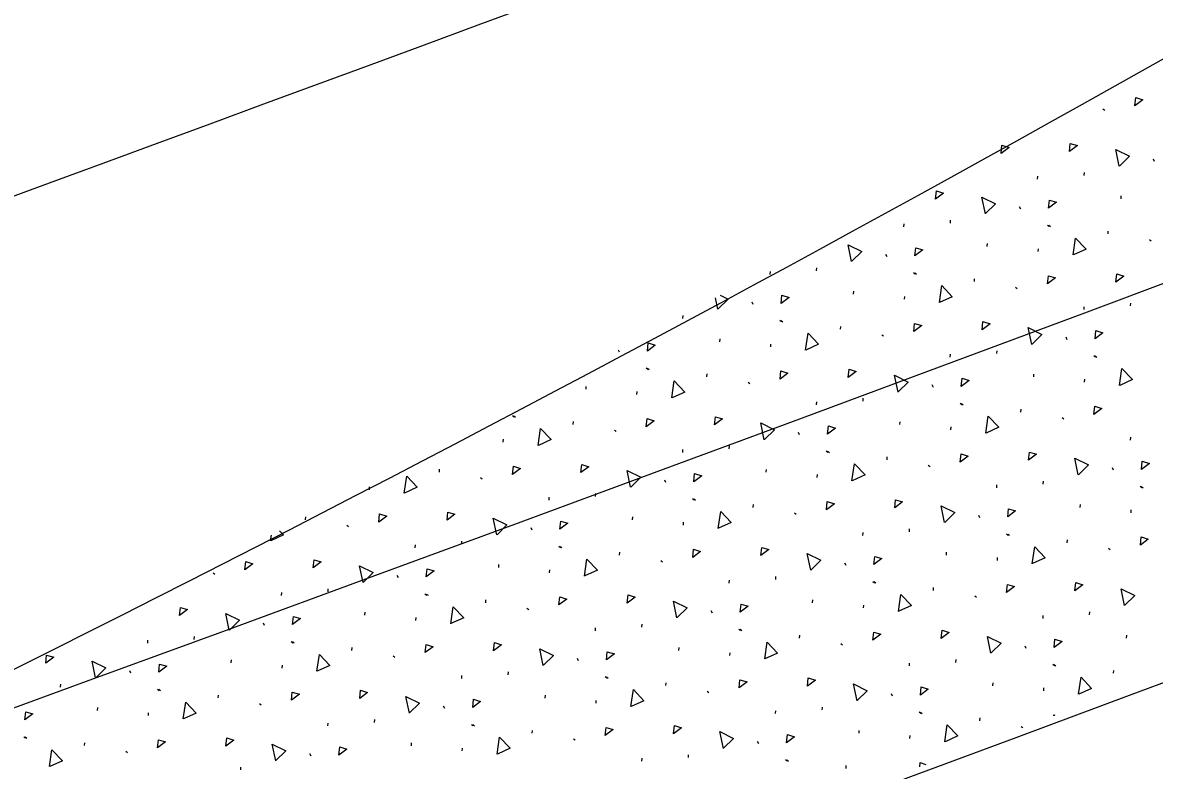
# Model space of a CAD drawing. Extents: x 2338610 to 2351914, y 366540 to 376484.
# Drawn here: x 2348520.35 to 2348541.54, y 367647.8 to 367661.79 of the extents above; entities that cross this region are included whole.
import ezdxf

# ---------------------------------------------------------------- set-up
doc = ezdxf.new("R2010")
doc.units = 0
for name, color, linetype in [('RD_HC_Cl', 7, 'Continuous'), ('RD_PD_ConcMed', 7, 'Continuous'), ('RD_PD_Final_LnLine', 7, 'Continuous')]:
    doc.layers.add(name, color=color, linetype=linetype)

msp = doc.modelspace()

# ---------------------------------------------------------------- linework, layer by layer
at = {"layer": 'RD_HC_Cl'}
msp.add_arc((2347533.93, 370355.677), 2880.79, 281.440729, 295.940729, dxfattribs=at)
at = {"layer": 'RD_PD_ConcMed'}
for p, q in [((2348540.577, 367660.176), (2348540.609, 367660.152)), ((2348541.514, 367659.242), (2348541.536, 367659.197)), ((2348539.353, 367658.863), (2348539.358, 367658.917)), ((2348540.224, 367658.931), (2348540.229, 367658.986)), ((2348540.916, 367658.494), (2348540.92, 367658.549)), ((2348539.01, 367658.351), (2348539.032, 367658.306)), ((2348536.849, 367657.972), (2348536.853, 367658.026)), ((2348537.72, 367658.04), (2348537.724, 367658.095)), ((2348539.536, 367658.003), (2348539.568, 367657.979)), ((2348539.561, 367657.998), (2348539.593, 367657.974)), ((2348540.673, 367657.836), (2348540.677, 367657.89)), ((2348541.446, 367657.733), (2348541.478, 367657.71)), ((2348538.411, 367657.603), (2348538.416, 367657.657)), ((2348539.365, 367657.505), (2348539.369, 367657.56)), ((2348536.505, 367657.46), (2348536.527, 367657.415)), ((2348534.344, 367657.08), (2348534.348, 367657.135)), ((2348535.215, 367657.149), (2348535.219, 367657.203)), ((2348537.031, 367657.112), (2348537.063, 367657.088)), ((2348537.056, 367657.107), (2348537.088, 367657.083)), ((2348538.169, 367656.944), (2348538.173, 367656.999)), ((2348535.907, 367656.711), (2348535.911, 367656.766)), ((2348536.86, 367656.614), (2348536.864, 367656.669)), ((2348538.941, 367656.842), (2348538.973, 367656.818)), ((2348533.366, 367656.43), (2348533.321, 367656.644)), ((2348534, 367656.568), (2348534.022, 367656.523)), ((2348540.223, 367656.42), (2348540.227, 367656.475)), ((2348541.094, 367656.489), (2348541.098, 367656.543)), ((2348532.71, 367656.257), (2348532.714, 367656.312)), ((2348534.526, 367656.22), (2348534.558, 367656.196)), ((2348534.551, 367656.216), (2348534.583, 367656.192)), ((2348535.664, 367656.053), (2348535.668, 367656.107)), ((2348533.402, 367655.82), (2348533.406, 367655.875)), ((2348536.437, 367655.951), (2348536.469, 367655.927)), ((2348539.879, 367655.909), (2348539.901, 367655.863)), ((2348531.499, 367655.67), (2348531.517, 367655.632)), ((2348534.356, 367655.723), (2348534.36, 367655.777)), ((2348538.589, 367655.597), (2348538.593, 367655.652)), ((2348537.718, 367655.529), (2348537.722, 367655.584)), ((2348540.405, 367655.56), (2348540.437, 367655.536)), ((2348540.43, 367655.556), (2348540.462, 367655.532)), ((2348532.021, 367655.329), (2348532.053, 367655.305)), ((2348532.047, 367655.324), (2348532.079, 367655.301)), ((2348533.159, 367655.162), (2348533.163, 367655.216)), ((2348539.281, 367655.16), (2348539.285, 367655.215)), ((2348530.897, 367654.929), (2348530.901, 367654.983)), ((2348533.932, 367655.06), (2348533.964, 367655.036)), ((2348537.374, 367655.017), (2348537.396, 367654.972)), ((2348540.234, 367655.063), (2348540.238, 367655.117)), ((2348531.851, 367654.832), (2348531.855, 367654.886)), ((2348536.084, 367654.706), (2348536.088, 367654.761)), ((2348535.213, 367654.638), (2348535.217, 367654.692)), ((2348537.9, 367654.669), (2348537.932, 367654.645)), ((2348537.925, 367654.665), (2348537.957, 367654.641)), ((2348539.038, 367654.502), (2348539.042, 367654.556)), ((2348529.517, 367654.438), (2348529.549, 367654.414)), ((2348529.542, 367654.433), (2348529.574, 367654.409)), ((2348539.81, 367654.4), (2348539.843, 367654.376)), ((2348530.654, 367654.27), (2348530.659, 367654.325)), ((2348531.427, 367654.168), (2348531.459, 367654.144)), ((2348534.869, 367654.126), (2348534.891, 367654.081)), ((2348536.776, 367654.269), (2348536.78, 367654.323)), ((2348537.729, 367654.172), (2348537.734, 367654.226)), ((2348529.346, 367653.94), (2348529.35, 367653.995)), ((2348541.092, 367653.978), (2348541.096, 367654.032)), ((2348532.708, 367653.746), (2348532.712, 367653.801)), ((2348533.579, 367653.815), (2348533.584, 367653.869)), ((2348535.395, 367653.778), (2348535.427, 367653.754)), ((2348535.42, 367653.773), (2348535.453, 367653.749)), ((2348536.533, 367653.61), (2348536.537, 367653.665)), ((2348537.306, 367653.508), (2348537.338, 367653.484)), ((2348528.15, 367653.379), (2348528.154, 367653.433)), ((2348528.922, 367653.277), (2348528.954, 367653.253)), ((2348534.271, 367653.378), (2348534.275, 367653.432)), ((2348535.225, 367653.28), (2348535.229, 367653.335)), ((2348540.748, 367653.466), (2348540.77, 367653.421)), ((2348526.841, 367653.049), (2348526.845, 367653.103)), ((2348532.365, 367653.235), (2348532.387, 367653.189)), ((2348538.587, 367653.086), (2348538.591, 367653.141)), ((2348539.458, 367653.155), (2348539.462, 367653.209)), ((2348541.274, 367653.118), (2348541.306, 367653.094)), ((2348541.299, 367653.113), (2348541.331, 367653.089)), ((2348530.204, 367652.855), (2348530.208, 367652.91)), ((2348531.075, 367652.924), (2348531.079, 367652.978)), ((2348532.891, 367652.886), (2348532.923, 367652.862)), ((2348532.916, 367652.882), (2348532.948, 367652.858)), ((2348534.028, 367652.719), (2348534.032, 367652.774)), ((2348540.15, 367652.718), (2348540.154, 367652.772)), ((2348541.103, 367652.62), (2348541.108, 367652.675)), ((2348525.645, 367652.488), (2348525.649, 367652.542)), ((2348531.766, 367652.486), (2348531.771, 367652.541)), ((2348532.72, 367652.389), (2348532.724, 367652.443)), ((2348534.801, 367652.617), (2348534.833, 367652.593)), ((2348538.243, 367652.575), (2348538.265, 367652.529)), ((2348526.418, 367652.386), (2348526.45, 367652.362)), ((2348529.86, 367652.343), (2348529.882, 367652.298)), ((2348536.082, 367652.195), (2348536.086, 367652.25)), ((2348536.953, 367652.264), (2348536.957, 367652.318)), ((2348538.769, 367652.226), (2348538.801, 367652.203)), ((2348538.794, 367652.222), (2348538.826, 367652.198)), ((2348524.989, 367652.095), (2348525.004, 367652.2)), ((2348527.699, 367651.964), (2348527.703, 367652.018)), ((2348528.57, 367652.032), (2348528.574, 367652.087)), ((2348539.907, 367652.059), (2348539.911, 367652.114)), ((2348530.386, 367651.995), (2348530.418, 367651.971)), ((2348530.411, 367651.991), (2348530.443, 367651.967)), ((2348531.524, 367651.828), (2348531.528, 367651.882)), ((2348537.645, 367651.826), (2348537.649, 367651.881)), ((2348540.68, 367651.957), (2348540.712, 367651.933)), ((2348529.262, 367651.595), (2348529.266, 367651.65)), ((2348532.296, 367651.726), (2348532.328, 367651.702)), ((2348535.738, 367651.683), (2348535.76, 367651.638)), ((2348538.599, 367651.729), (2348538.603, 367651.784)), ((2348523.913, 367651.494), (2348523.945, 367651.47)), ((2348527.355, 367651.452), (2348527.377, 367651.407)), ((2348530.215, 367651.498), (2348530.219, 367651.552)), ((2348534.449, 367651.372), (2348534.453, 367651.427)), ((2348526.065, 367651.141), (2348526.069, 367651.195)), ((2348533.578, 367651.304), (2348533.582, 367651.358)), ((2348536.265, 367651.335), (2348536.297, 367651.311)), ((2348536.29, 367651.331), (2348536.322, 367651.307)), ((2348537.402, 367651.168), (2348537.406, 367651.222)), ((2348525.194, 367651.072), (2348525.198, 367651.127)), ((2348527.881, 367651.104), (2348527.913, 367651.08)), ((2348527.906, 367651.099), (2348527.938, 367651.075)), ((2348529.019, 367650.936), (2348529.023, 367650.991)), ((2348535.14, 367650.935), (2348535.144, 367650.99)), ((2348538.175, 367651.066), (2348538.207, 367651.042)), ((2348526.757, 367650.704), (2348526.761, 367650.758)), ((2348529.791, 367650.834), (2348529.824, 367650.81)), ((2348533.234, 367650.792), (2348533.256, 367650.747)), ((2348536.094, 367650.838), (2348536.098, 367650.892)), ((2348540.327, 367650.712), (2348540.331, 367650.767)), ((2348524.85, 367650.561), (2348524.872, 367650.515)), ((2348527.711, 367650.606), (2348527.715, 367650.661)), ((2348531.944, 367650.481), (2348531.948, 367650.535)), ((2348539.456, 367650.644), (2348539.46, 367650.698)), ((2348531.073, 367650.413), (2348531.077, 367650.467)), ((2348533.76, 367650.444), (2348533.792, 367650.42)), ((2348533.785, 367650.439), (2348533.817, 367650.415)), ((2348534.897, 367650.276), (2348534.902, 367650.331)), ((2348541.019, 367650.275), (2348541.023, 367650.33)), ((2348522.689, 367650.181), (2348522.694, 367650.236)), ((2348523.56, 367650.25), (2348523.565, 367650.304)), ((2348525.376, 367650.212), (2348525.408, 367650.189)), ((2348525.402, 367650.208), (2348525.434, 367650.184)), ((2348526.514, 367650.045), (2348526.518, 367650.1)), ((2348532.636, 367650.044), (2348532.64, 367650.098)), ((2348535.67, 367650.174), (2348535.702, 367650.15)), ((2348539.112, 367650.132), (2348539.134, 367650.087)), ((2348527.287, 367649.943), (2348527.319, 367649.919)), ((2348530.729, 367649.901), (2348530.751, 367649.856)), ((2348533.589, 367649.946), (2348533.593, 367650.001)), ((2348524.252, 367649.812), (2348524.256, 367649.867)), ((2348525.206, 367649.715), (2348525.21, 367649.77)), ((2348536.951, 367649.753), (2348536.956, 367649.807)), ((2348537.822, 367649.821), (2348537.827, 367649.876)), ((2348539.638, 367649.784), (2348539.671, 367649.76)), ((2348539.664, 367649.779), (2348539.696, 367649.755)), ((2348540.776, 367649.617), (2348540.78, 367649.671)), ((2348522.346, 367649.669), (2348522.368, 367649.624)), ((2348528.568, 367649.521), (2348528.572, 367649.576)), ((2348529.439, 367649.59), (2348529.443, 367649.644)), ((2348531.255, 367649.553), (2348531.287, 367649.529)), ((2348531.28, 367649.548), (2348531.312, 367649.524)), ((2348521.056, 367649.358), (2348521.06, 367649.413)), ((2348522.872, 367649.321), (2348522.904, 367649.297)), ((2348522.897, 367649.317), (2348522.929, 367649.293)), ((2348532.393, 367649.385), (2348532.397, 367649.44)), ((2348533.165, 367649.283), (2348533.197, 367649.259)), ((2348538.514, 367649.384), (2348538.518, 367649.438)), ((2348539.468, 367649.286), (2348539.472, 367649.341)), ((2348524.009, 367649.154), (2348524.013, 367649.208)), ((2348524.782, 367649.052), (2348524.814, 367649.028)), ((2348530.131, 367649.152), (2348530.135, 367649.207)), ((2348531.084, 367649.055), (2348531.089, 367649.11)), ((2348536.608, 367649.241), (2348536.63, 367649.196)), ((2348521.747, 367648.921), (2348521.752, 367648.976)), ((2348522.701, 367648.824), (2348522.705, 367648.878)), ((2348528.224, 367649.009), (2348528.246, 367648.964)), ((2348534.447, 367648.861), (2348534.451, 367648.916)), ((2348535.318, 367648.93), (2348535.322, 367648.984)), ((2348537.134, 367648.893), (2348537.166, 367648.869)), ((2348537.159, 367648.888), (2348537.191, 367648.864)), ((2348526.063, 367648.63), (2348526.067, 367648.684)), ((2348526.934, 367648.698), (2348526.939, 367648.753)), ((2348528.75, 367648.661), (2348528.782, 367648.637)), ((2348528.775, 367648.657), (2348528.808, 367648.633)), ((2348538.271, 367648.725), (2348538.276, 367648.78)), ((2348539.044, 367648.623), (2348539.074, 367648.601)), ((2348520.367, 367648.43), (2348520.399, 367648.406)), ((2348520.392, 367648.425), (2348520.424, 367648.401)), ((2348529.888, 367648.494), (2348529.892, 367648.548)), ((2348536.009, 367648.493), (2348536.014, 367648.547)), ((2348536.963, 367648.395), (2348536.967, 367648.45)), ((2348521.505, 367648.263), (2348521.509, 367648.317)), ((2348527.626, 367648.261), (2348527.63, 367648.316)), ((2348528.58, 367648.164), (2348528.584, 367648.218)), ((2348530.661, 367648.392), (2348530.693, 367648.368)), ((2348534.103, 367648.349), (2348534.125, 367648.304)), ((2348522.277, 367648.16), (2348522.309, 367648.137)), ((2348525.72, 367648.118), (2348525.742, 367648.073)), ((2348531.942, 367647.97), (2348531.946, 367648.025)), ((2348532.813, 367648.038), (2348532.817, 367648.093)), ((2348534.629, 367648.001), (2348534.661, 367647.977)), ((2348534.654, 367647.997), (2348534.686, 367647.973)), ((2348524.43, 367647.807), (2348524.434, 367647.862)), ((2348535.767, 367647.834), (2348535.771, 367647.888))]:
    msp.add_line(p, q, dxfattribs=at)
for points in [[(2348541.174, 367660.235), (2348541.19, 367660.388), (2348541.323, 367660.347), (2348541.174, 367660.235)], [(2348538.669, 367659.344), (2348538.686, 367659.497), (2348538.818, 367659.456), (2348538.669, 367659.344)], [(2348539.949, 367659.378), (2348539.965, 367659.531), (2348540.097, 367659.49), (2348539.949, 367659.378)], [(2348540.88, 367659.104), (2348540.815, 367659.417), (2348541.071, 367659.29), (2348540.884, 367659.107)], [(2348537.444, 367658.487), (2348537.46, 367658.64), (2348537.593, 367658.599), (2348537.444, 367658.487)], [(2348538.375, 367658.212), (2348538.31, 367658.526), (2348538.566, 367658.399), (2348538.379, 367658.216)], [(2348539.559, 367658.318), (2348539.575, 367658.471), (2348539.708, 367658.429), (2348539.559, 367658.318)], [(2348540.018, 367657.443), (2348540.064, 367657.76), (2348540.261, 367657.553), (2348540.023, 367657.445)], [(2348535.87, 367657.321), (2348535.805, 367657.635), (2348536.062, 367657.508), (2348535.875, 367657.325)], [(2348537.054, 367657.426), (2348537.071, 367657.579), (2348537.203, 367657.538), (2348537.054, 367657.426)], [(2348540.818, 367656.936), (2348540.834, 367657.089), (2348540.967, 367657.048), (2348540.818, 367656.936)], [(2348539.539, 367656.902), (2348539.555, 367657.055), (2348539.687, 367657.013), (2348539.539, 367656.902)], [(2348533.408, 367656.69), (2348533.557, 367656.617), (2348533.37, 367656.433)], [(2348534.55, 367656.535), (2348534.566, 367656.688), (2348534.698, 367656.647), (2348534.55, 367656.535)], [(2348537.513, 367656.552), (2348537.559, 367656.869), (2348537.756, 367656.662), (2348537.518, 367656.554)], [(2348537.034, 367656.01), (2348537.05, 367656.163), (2348537.183, 367656.122), (2348537.034, 367656.01)], [(2348538.313, 367656.044), (2348538.329, 367656.197), (2348538.462, 367656.156), (2348538.313, 367656.044)], [(2348539.244, 367655.77), (2348539.179, 367656.083), (2348539.435, 367655.957), (2348539.249, 367655.773)], [(2348540.428, 367655.875), (2348540.445, 367656.028), (2348540.577, 367655.987), (2348540.428, 367655.875)], [(2348535.008, 367655.661), (2348535.054, 367655.977), (2348535.252, 367655.771), (2348535.013, 367655.662)], [(2348532.045, 367655.644), (2348532.061, 367655.797), (2348532.194, 367655.755), (2348532.045, 367655.644)], [(2348534.529, 367655.119), (2348534.545, 367655.272), (2348534.678, 367655.231), (2348534.529, 367655.119)], [(2348535.808, 367655.153), (2348535.825, 367655.306), (2348535.957, 367655.265), (2348535.808, 367655.153)], [(2348536.74, 367654.878), (2348536.675, 367655.192), (2348536.931, 367655.065), (2348536.744, 367654.882)], [(2348540.887, 367655.001), (2348540.933, 367655.318), (2348541.13, 367655.111), (2348540.892, 367655.002)], [(2348532.503, 367654.769), (2348532.55, 367655.086), (2348532.747, 367654.879), (2348532.509, 367654.771)], [(2348537.924, 367654.984), (2348537.94, 367655.137), (2348538.072, 367655.096), (2348537.924, 367654.984)], [(2348540.408, 367654.459), (2348540.424, 367654.612), (2348540.557, 367654.571), (2348540.408, 367654.459)], [(2348532.024, 367654.228), (2348532.041, 367654.381), (2348532.173, 367654.339), (2348532.024, 367654.228)], [(2348533.304, 367654.262), (2348533.32, 367654.415), (2348533.452, 367654.374), (2348533.304, 367654.262)], [(2348538.382, 367654.109), (2348538.428, 367654.426), (2348538.626, 367654.22), (2348538.387, 367654.111)], [(2348529.999, 367653.878), (2348530.045, 367654.195), (2348530.242, 367653.988), (2348530.004, 367653.88)], [(2348534.235, 367653.987), (2348534.17, 367654.301), (2348534.426, 367654.174), (2348534.239, 367653.991)], [(2348535.419, 367654.092), (2348535.435, 367654.245), (2348535.568, 367654.204), (2348535.419, 367654.092)], [(2348537.903, 367653.568), (2348537.919, 367653.721), (2348538.052, 367653.68), (2348537.903, 367653.568)], [(2348539.182, 367653.602), (2348539.199, 367653.755), (2348539.331, 367653.714), (2348539.182, 367653.602)], [(2348529.52, 367653.336), (2348529.536, 367653.489), (2348529.668, 367653.448), (2348529.52, 367653.336)], [(2348530.799, 367653.37), (2348530.815, 367653.524), (2348530.948, 367653.482), (2348530.799, 367653.37)], [(2348535.877, 367653.218), (2348535.924, 367653.535), (2348536.121, 367653.328), (2348535.883, 367653.22)], [(2348540.113, 367653.327), (2348540.049, 367653.641), (2348540.305, 367653.514), (2348540.118, 367653.331)], [(2348541.298, 367653.432), (2348541.314, 367653.586), (2348541.446, 367653.544), (2348541.298, 367653.432)], [(2348527.494, 367652.987), (2348527.54, 367653.304), (2348527.737, 367653.097), (2348527.499, 367652.988)], [(2348531.73, 367653.096), (2348531.665, 367653.409), (2348531.921, 367653.283), (2348531.734, 367653.099)], [(2348532.914, 367653.201), (2348532.93, 367653.354), (2348533.063, 367653.313), (2348532.914, 367653.201)], [(2348536.678, 367652.711), (2348536.694, 367652.864), (2348536.826, 367652.822), (2348536.678, 367652.711)], [(2348533.373, 367652.327), (2348533.419, 367652.644), (2348533.616, 367652.437), (2348533.378, 367652.329)], [(2348535.398, 367652.676), (2348535.415, 367652.829), (2348535.547, 367652.788), (2348535.398, 367652.676)], [(2348537.609, 367652.436), (2348537.544, 367652.749), (2348537.8, 367652.623), (2348537.613, 367652.439)], [(2348538.793, 367652.541), (2348538.809, 367652.694), (2348538.942, 367652.653), (2348538.793, 367652.541)], [(2348527.015, 367652.445), (2348527.031, 367652.598), (2348527.164, 367652.557), (2348527.015, 367652.445)], [(2348528.294, 367652.479), (2348528.31, 367652.632), (2348528.443, 367652.591), (2348528.294, 367652.479)], [(2348529.225, 367652.205), (2348529.16, 367652.518), (2348529.416, 367652.391), (2348529.23, 367652.208)], [(2348530.409, 367652.31), (2348530.426, 367652.463), (2348530.558, 367652.422), (2348530.409, 367652.31)], [(2348525.159, 367652.283), (2348525.233, 367652.206), (2348524.994, 367652.097)], [(2348541.277, 367652.016), (2348541.293, 367652.17), (2348541.426, 367652.128), (2348541.277, 367652.016)], [(2348532.894, 367651.785), (2348532.91, 367651.938), (2348533.042, 367651.897), (2348532.894, 367651.785)], [(2348534.173, 367651.819), (2348534.189, 367651.972), (2348534.322, 367651.931), (2348534.173, 367651.819)], [(2348535.104, 367651.545), (2348535.039, 367651.858), (2348535.295, 367651.731), (2348535.108, 367651.548)], [(2348536.288, 367651.65), (2348536.304, 367651.803), (2348536.437, 367651.762), (2348536.288, 367651.65)], [(2348539.251, 367651.667), (2348539.298, 367651.984), (2348539.495, 367651.777), (2348539.256, 367651.669)], [(2348524.51, 367651.554), (2348524.526, 367651.707), (2348524.659, 367651.666), (2348524.51, 367651.554)], [(2348525.79, 367651.588), (2348525.806, 367651.741), (2348525.938, 367651.7), (2348525.79, 367651.588)], [(2348526.721, 367651.313), (2348526.656, 367651.627), (2348526.912, 367651.5), (2348526.725, 367651.317)], [(2348530.868, 367651.435), (2348530.914, 367651.752), (2348531.111, 367651.546), (2348530.873, 367651.437)], [(2348527.905, 367651.418), (2348527.921, 367651.572), (2348528.053, 367651.53), (2348527.905, 367651.418)], [(2348538.772, 367651.125), (2348538.789, 367651.278), (2348538.921, 367651.237), (2348538.772, 367651.125)], [(2348540.052, 367651.159), (2348540.068, 367651.312), (2348540.2, 367651.271), (2348540.052, 367651.159)], [(2348540.983, 367650.885), (2348540.918, 367651.198), (2348541.174, 367651.071), (2348540.987, 367650.888)], [(2348530.389, 367650.894), (2348530.405, 367651.047), (2348530.538, 367651.006), (2348530.389, 367650.894)], [(2348531.668, 367650.928), (2348531.684, 367651.081), (2348531.817, 367651.04), (2348531.668, 367650.928)], [(2348532.599, 367650.653), (2348532.534, 367650.967), (2348532.79, 367650.84), (2348532.604, 367650.657)], [(2348536.747, 367650.775), (2348536.793, 367651.092), (2348536.99, 367650.886), (2348536.752, 367650.777)], [(2348523.285, 367650.697), (2348523.301, 367650.85), (2348523.433, 367650.808), (2348523.285, 367650.697)], [(2348524.216, 367650.422), (2348524.151, 367650.736), (2348524.407, 367650.609), (2348524.22, 367650.425)], [(2348528.363, 367650.544), (2348528.409, 367650.861), (2348528.607, 367650.654), (2348528.368, 367650.546)], [(2348533.783, 367650.759), (2348533.8, 367650.912), (2348533.932, 367650.87), (2348533.783, 367650.759)], [(2348525.4, 367650.527), (2348525.416, 367650.68), (2348525.549, 367650.639), (2348525.4, 367650.527)], [(2348536.268, 367650.234), (2348536.284, 367650.387), (2348536.416, 367650.346), (2348536.268, 367650.234)], [(2348537.547, 367650.268), (2348537.563, 367650.421), (2348537.696, 367650.38), (2348537.547, 367650.268)], [(2348538.478, 367649.993), (2348538.413, 367650.307), (2348538.669, 367650.18), (2348538.482, 367649.997)], [(2348527.884, 367650.002), (2348527.9, 367650.156), (2348528.033, 367650.114), (2348527.884, 367650.002)], [(2348529.163, 367650.037), (2348529.18, 367650.19), (2348529.312, 367650.148), (2348529.163, 367650.037)], [(2348534.242, 367649.884), (2348534.288, 367650.201), (2348534.485, 367649.994), (2348534.247, 367649.886)], [(2348539.662, 367650.099), (2348539.678, 367650.252), (2348539.811, 367650.21), (2348539.662, 367650.099)], [(2348520.78, 367649.805), (2348520.796, 367649.958), (2348520.929, 367649.917), (2348520.78, 367649.805)], [(2348525.858, 367649.653), (2348525.905, 367649.97), (2348526.102, 367649.763), (2348525.864, 367649.655)], [(2348530.095, 367649.762), (2348530.03, 367650.076), (2348530.286, 367649.949), (2348530.099, 367649.765)], [(2348531.279, 367649.867), (2348531.295, 367650.02), (2348531.427, 367649.979), (2348531.279, 367649.867)], [(2348521.711, 367649.531), (2348521.646, 367649.844), (2348521.902, 367649.717), (2348521.715, 367649.534)], [(2348522.895, 367649.636), (2348522.911, 367649.789), (2348523.044, 367649.748), (2348522.895, 367649.636)], [(2348533.763, 367649.343), (2348533.779, 367649.496), (2348533.912, 367649.454), (2348533.763, 367649.343)], [(2348535.042, 367649.377), (2348535.058, 367649.53), (2348535.191, 367649.488), (2348535.042, 367649.377)], [(2348540.12, 367649.224), (2348540.167, 367649.541), (2348540.364, 367649.334), (2348540.126, 367649.226)], [(2348525.379, 367649.111), (2348525.396, 367649.264), (2348525.528, 367649.223), (2348525.379, 367649.111)], [(2348526.659, 367649.145), (2348526.675, 367649.298), (2348526.807, 367649.257), (2348526.659, 367649.145)], [(2348531.737, 367648.993), (2348531.783, 367649.31), (2348531.981, 367649.103), (2348531.742, 367648.995)], [(2348535.973, 367649.102), (2348535.908, 367649.416), (2348536.164, 367649.289), (2348535.977, 367649.106)], [(2348537.157, 367649.207), (2348537.173, 367649.36), (2348537.306, 367649.319), (2348537.157, 367649.207)], [(2348523.354, 367648.761), (2348523.4, 367649.078), (2348523.597, 367648.872), (2348523.359, 367648.763)], [(2348527.59, 367648.871), (2348527.525, 367649.184), (2348527.781, 367649.058), (2348527.594, 367648.874)], [(2348528.774, 367648.976), (2348528.79, 367649.129), (2348528.923, 367649.088), (2348528.774, 367648.976)], [(2348520.39, 367648.745), (2348520.407, 367648.898), (2348520.539, 367648.856), (2348520.39, 367648.745)], [(2348539.656, 367648.822), (2348539.658, 367648.836), (2348539.677, 367648.83)], [(2348532.537, 367648.485), (2348532.554, 367648.638), (2348532.686, 367648.597), (2348532.537, 367648.485)], [(2348537.616, 367648.333), (2348537.662, 367648.65), (2348537.859, 367648.443), (2348537.621, 367648.335)], [(2348524.154, 367648.254), (2348524.17, 367648.407), (2348524.303, 367648.366), (2348524.154, 367648.254)], [(2348529.232, 367648.102), (2348529.279, 367648.418), (2348529.476, 367648.212), (2348529.238, 367648.103)], [(2348531.258, 367648.451), (2348531.274, 367648.604), (2348531.407, 367648.563), (2348531.258, 367648.451)], [(2348533.468, 367648.211), (2348533.404, 367648.524), (2348533.66, 367648.398), (2348533.473, 367648.214)], [(2348534.653, 367648.316), (2348534.669, 367648.469), (2348534.801, 367648.428), (2348534.653, 367648.316)], [(2348520.849, 367647.87), (2348520.895, 367648.187), (2348521.092, 367647.98), (2348520.854, 367647.872)], [(2348522.875, 367648.22), (2348522.891, 367648.373), (2348523.023, 367648.332), (2348522.875, 367648.22)], [(2348525.085, 367647.979), (2348525.02, 367648.293), (2348525.276, 367648.166), (2348525.089, 367647.983)], [(2348526.269, 367648.085), (2348526.285, 367648.238), (2348526.418, 367648.196), (2348526.269, 367648.085)], [(2348537.145, 367647.868), (2348537.153, 367647.944), (2348537.259, 367647.911)]]:
    msp.add_lwpolyline(points, dxfattribs=at)
at = {"layer": 'RD_PD_Final_LnLine'}
for centre, radius, start, end in [((2347533.93, 370355.677), 2859.79, 280.380274, 291.465397), ((2347533.93, 370355.677), 2847.79, 280.380274, 290.498626), ((2347533.93, 370355.677), 2871.79, 288.734281, 291.465674), ((2347533.93, 370355.677), 2887.79, 280.380274, 291.594881), ((2348305.978, 368079.244), 480, 288.73428, 299.457), ((2347533.93, 370355.677), 2899.79, 280.380274, 291.348467)]:
    msp.add_arc(centre, radius, start, end, dxfattribs=at)

doc.saveas('drawing.dxf')
